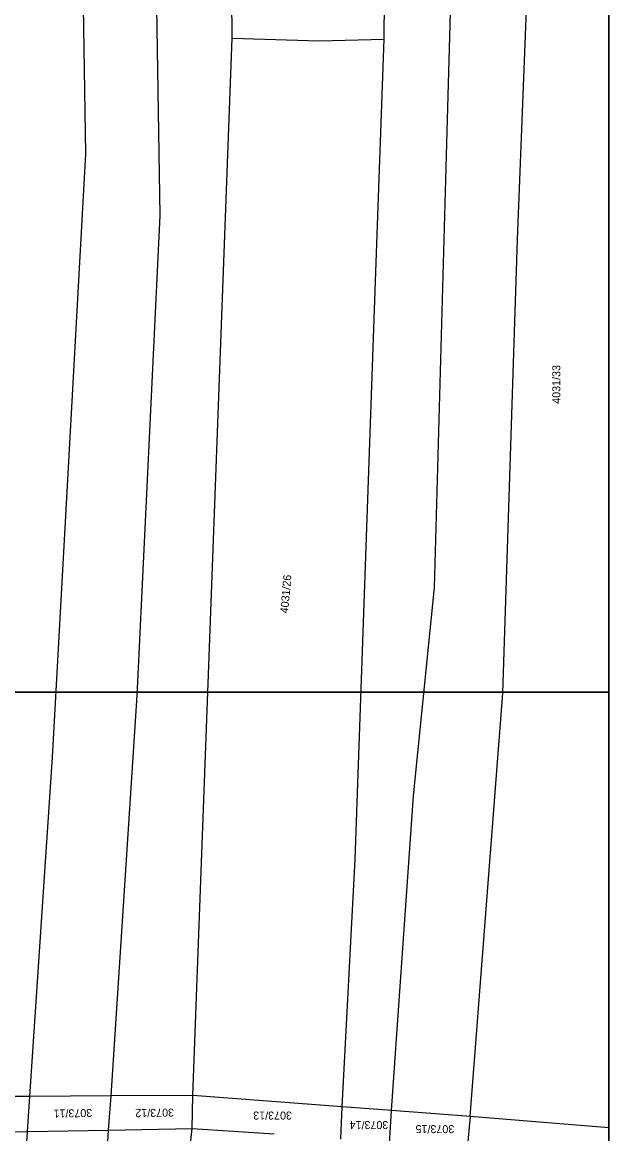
# Model space of a CAD drawing. Extents: x -534410 to -534262, y -1190162 to -1189584.
# Drawn here: x -534323.9 to -534261.6, y -1189946.4 to -1189828.3 of the extents above; entities that cross this region are included whole.
import ezdxf

# ---------------------------------------------------------------- set-up
doc = ezdxf.new("R2010")
doc.units = 0
for name, color, linetype in [('_rámeček', 7, 'Continuous'), ('_rámeček_mřížka', 7, 'Continuous'), ('Hranice parcel', 7, 'Continuous'), ('Parcelní čísla', 7, 'Continuous')]:
    doc.layers.add(name, color=color, linetype=linetype)

msp = doc.modelspace()

# ---------------------------------------------------------------- linework, layer by layer
at = {"layer": '_rámeček'}
msp.add_lwpolyline([(-534410.13, -1190161.97), (-534261.63, -1190161.97), (-534261.63, -1189584.47)], dxfattribs=at)
for points in [[(-534410.13, -1189794.47), (-534261.63, -1189794.47), (-534261.63, -1189899.47), (-534410.13, -1189899.47)], [(-534410.13, -1189899.47), (-534261.63, -1189899.47), (-534261.63, -1190004.47), (-534410.13, -1190004.47)]]:
    msp.add_lwpolyline(points, close=True, dxfattribs=at)
at = {"layer": '_rámeček_mřížka'}
msp.add_line((-534264.63, -1189899.47), (-534261.63, -1189899.47), dxfattribs=at)
msp.add_lwpolyline([(-534410.13, -1190161.97), (-534261.63, -1190161.97), (-534261.63, -1189584.47)], dxfattribs=at)
at = {"layer": 'Hranice parcel'}
for p, q in [((-534305.77, -1189942.29), (-534301.62, -1189830.03)), ((-534323.08, -1189942.39), (-534330.63, -1189942.43)), ((-534323.33, -1189946.13), (-534323.08, -1189942.39)), ((-534314.47, -1189942.34), (-534323.08, -1189942.39)), ((-534314.72, -1189945.99), (-534314.47, -1189942.34)), ((-534305.77, -1189942.29), (-534314.47, -1189942.34)), ((-534305.87, -1189945.8), (-534305.77, -1189942.29)), ((-534289.92, -1189943.5), (-534305.77, -1189942.29)), ((-534290.08, -1189946.94), (-534289.92, -1189943.5)), ((-534284.68, -1189943.89), (-534289.92, -1189943.5)), ((-534284.92, -1189947.42), (-534284.68, -1189943.89)), ((-534276.35, -1189944.53), (-534284.68, -1189943.89)), ((-534276.35, -1189944.53), (-534276.65, -1189947.93)), ((-534323.33, -1189946.13), (-534314.72, -1189945.99)), ((-534319.25, -1190015.38), (-534314.72, -1189945.99)), ((-534314.72, -1189945.99), (-534305.87, -1189945.8)), ((-534313.21, -1190014.59), (-534305.87, -1189945.8)), ((-534305.87, -1189945.8), (-534297.16, -1189946.38)), ((-534330.81, -1189946.26), (-534323.33, -1189946.13)), ((-534326.36, -1189991.44), (-534323.33, -1189946.13))]:
    msp.add_line(p, q, dxfattribs=at)
for points in [[(-534323.08, -1189942.39), (-534320.68, -1189906.36), (-534317.14, -1189842.3), (-534318.66, -1189746.11), (-534316.5, -1189653.71)], [(-534314.47, -1189942.34), (-534311.69, -1189899.83), (-534309.24, -1189848.85), (-534310.92, -1189745.14), (-534308.43, -1189653.71)], [(-534301.62, -1189830.03), (-534301.89, -1189795.41), (-534302.54, -1189748.37), (-534300.35, -1189689.47)], [(-534285.48, -1189830.14), (-534284.81, -1189750.3), (-534284, -1189688.91)], [(-534284.68, -1189943.89), (-534282.37, -1189910.46), (-534280.12, -1189888.37), (-534278.75, -1189838.65), (-534276.86, -1189771.85), (-534276.43, -1189752.24), (-534275.19, -1189689.29)], [(-534276.35, -1189944.53), (-534272.88, -1189899.59), (-534271.33, -1189851.42), (-534268.75, -1189786.35)], [(-534301.62, -1189830.03), (-534292.36, -1189830.3), (-534285.48, -1189830.14)], [(-534289.92, -1189943.5), (-534288.56, -1189917.25), (-534286.37, -1189854.83), (-534285.48, -1189830.14)], [(-534261.63, -1189945.72), (-534274.61, -1189944.66), (-534276.35, -1189944.53)]]:
    msp.add_lwpolyline(points, dxfattribs=at)

# ---------------------------------------------------------------- texts
at = {"layer": 'Parcelní čísla'}
for s, rotation, p in [('4031/33', 90, (-534266.77, -1189868.85)), ('4031/26', 85, (-534295.67, -1189891.13)), ('3073/11', 181, (-534316.47, -1189943.72)), ('3073/12', 181, (-534307.79, -1189943.68)), ('3073/13', 180, (-534295.26, -1189944)), ('3073/14', 180, (-534285.03, -1189945.01)), ('3073/15', 180, (-534278.03, -1189945.44))]:
    msp.add_text(s, height=0.85, rotation=rotation, dxfattribs=at).set_placement(p)

doc.saveas('drawing.dxf')
